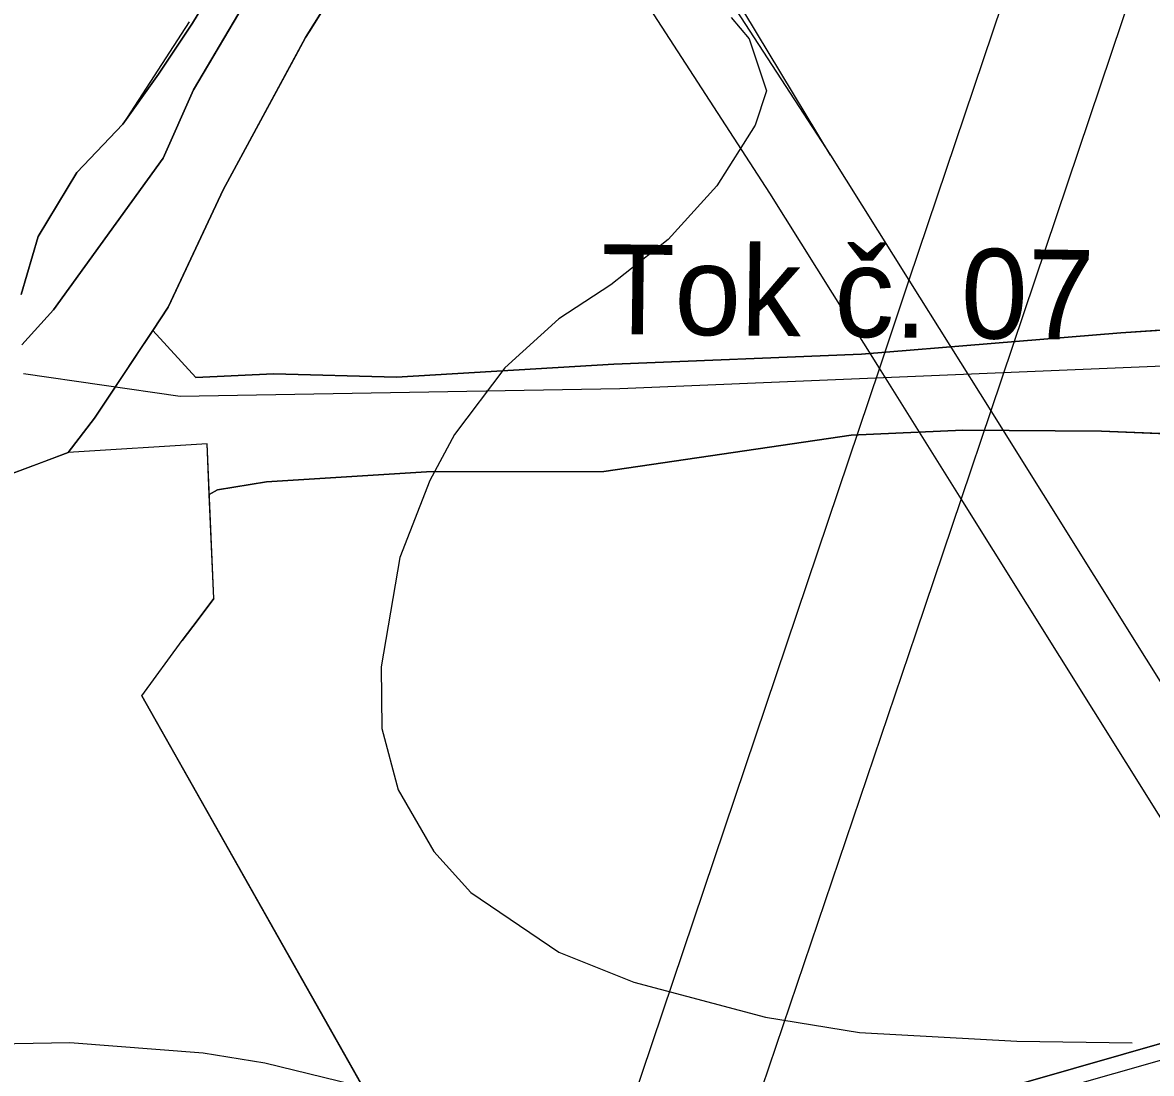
# Model space of a CAD drawing. Extents: x -662620 to -656370, y -1067090 to -1062990.
# Drawn here: x -658119.2 to -657930.4, y -1064925.6 to -1064749.9 of the extents above; entities that cross this region are included whole.
import ezdxf

# ---------------------------------------------------------------- set-up
doc = ezdxf.new("R2010")
doc.units = 0
for name, color, linetype in [('ELEK__VEDENÍ_VVN_-_NADZEMNÍ', 7, 'Continuous'), ('LOKÁLNÍ_BIOCENTRUM_-_NAVRŽENÝ', 7, 'Continuous'), ('OBVOD_PÚ', 7, 'Continuous'), ('ORNÁ_PŮDA_-_STÁVAJÍCÍ', 7, 'Continuous'), ('OSTATNÍ_PLOCHA_-_STÁVAJÍCÍ', 7, 'Continuous'), ('POPIS_-_VODNÍ_TOK', 7, 'Continuous'), ('SILNICE_II__TŘÍDY_A_III__TŘÍDY', 7, 'Continuous'), ('TRVALÝ_TRÁVNÍ_POROST_-_NAVRŽENÝ', 7, 'Continuous'), ('VODNÍ_PLOCHA_-_STÁVAJÍCÍ', 7, 'Continuous'), ('VODNÍ_TOK', 7, 'Continuous'), ('VRSTEVNICE_ZÁKLADNÍ', 7, 'Continuous')]:
    doc.layers.add(name, color=color, linetype=linetype)

msp = doc.modelspace()

# ---------------------------------------------------------------- linework, layer by layer
at = {"layer": 'ELEK__VEDENÍ_VVN_-_NADZEMNÍ'}
for points in [[(-657975.89, -1064807.66), (-657994.21, -1064778.39), (-658099.33, -1064616.33)], [(-658081.88, -1064621.65), (-657984.05, -1064772.02)], [(-657984.05, -1064772.02), (-658073.2, -1064624.29)], [(-657928.77, -1064667.77), (-657935.25, -1064686.98), (-657970.94, -1064792.97)], [(-657909.7, -1064673.51), (-657957.27, -1064814.83)], [(-657984.05, -1064772.02), (-657970.94, -1064792.97)], [(-657970.94, -1064792.97), (-657975.89, -1064807.66)], [(-657970.94, -1064792.97), (-657957.27, -1064814.83)], [(-657975.89, -1064807.66), (-658015.68, -1064925.81), (-658053.43, -1065038.07)], [(-657962.21, -1064829.52), (-657975.89, -1064807.66)], [(-657957.27, -1064814.83), (-657962.21, -1064829.52)], [(-657957.27, -1064814.83), (-657810.4, -1065049.61)], [(-657962.21, -1064829.52), (-657969.78, -1064852.01), (-658008.42, -1064966.06), (-658037.26, -1065051.34)], [(-657818.78, -1065058.67), (-657962.21, -1064829.52)]]:
    msp.add_lwpolyline(points, dxfattribs=at)
at = {"layer": 'LOKÁLNÍ_BIOCENTRUM_-_NAVRŽENÝ'}
msp.add_lwpolyline([(-658056.81, -1064728.32), (-658071.3, -1064751.41), (-658071.9, -1064752.37), (-658073.2, -1064754.78), (-658085.67, -1064777.85), (-658094.38, -1064796.39), (-658094.89, -1064797.48), (-658097.45, -1064801.35), (-658100.51, -1064805.97), (-658105.39, -1064813.36), (-658107.19, -1064816.04), (-658111.59, -1064821.8), (-658115.99, -1064823.43), (-658123.26, -1064826.12)], dxfattribs=at)
at = {"layer": 'OBVOD_PÚ'}
for points in [[(-658123.26, -1064826.12), (-658111.59, -1064821.8)], [(-658088.36, -1064820.32), (-658111.59, -1064821.8)], [(-658087.2, -1064846.23), (-658088.36, -1064820.32)], [(-658087.2, -1064846.23), (-658089.86, -1064849.74)], [(-658089.86, -1064849.74), (-658092.52, -1064853.24)], [(-658099.29, -1064862.48), (-658092.52, -1064853.24)], [(-658099.29, -1064862.48), (-658051.15, -1064947.55)]]:
    msp.add_lwpolyline(points, dxfattribs=at)
at = {"layer": 'ORNÁ_PŮDA_-_STÁVAJÍCÍ'}
for p, q in [((-658071.9, -1064752.37), (-658056.81, -1064728.32)), ((-658082.85, -1064736.9), (-658090.77, -1064749.97)), ((-658090.77, -1064749.97), (-658096.47, -1064758.5)), ((-658085.67, -1064777.85), (-658071.9, -1064752.37)), ((-658096.47, -1064758.5), (-658102.43, -1064766.89)), ((-658102.43, -1064766.89), (-658110.16, -1064774.95)), ((-658110.16, -1064774.95), (-658116.62, -1064785.63)), ((-658094.89, -1064797.48), (-658085.67, -1064777.85)), ((-658116.62, -1064785.63), (-658119.48, -1064795.33)), ((-658097.45, -1064801.35), (-658094.89, -1064797.48)), ((-657895.13, -1064799.02), (-657935.53, -1064801.78)), ((-658090.22, -1064809.26), (-658097.45, -1064801.35)), ((-657935.53, -1064801.78), (-657978.86, -1064805.34)), ((-657978.86, -1064805.34), (-658020.29, -1064807)), ((-658020.29, -1064807), (-658056.65, -1064809.16)), ((-658077.25, -1064808.64), (-658090.22, -1064809.26)), ((-658056.65, -1064809.16), (-658077.25, -1064808.64)), ((-657980.59, -1064818.88), (-657961.95, -1064818.03)), ((-657961.95, -1064818.03), (-657938.73, -1064818.23)), ((-658022, -1064824.94), (-657980.59, -1064818.88)), ((-657938.73, -1064818.23), (-657908.81, -1064819.43)), ((-658078.41, -1064826.69), (-658051.64, -1064825.03)), ((-658051.64, -1064825.03), (-658022, -1064824.94)), ((-658086.61, -1064828.04), (-658078.41, -1064826.69)), ((-658087.98, -1064828.78), (-658086.61, -1064828.04)), ((-658087.2, -1064846.23), (-658087.98, -1064828.78)), ((-658089.86, -1064849.74), (-658087.2, -1064846.23)), ((-658092.52, -1064853.24), (-658089.86, -1064849.74)), ((-658099.29, -1064862.48), (-658092.52, -1064853.24)), ((-658051.15, -1064947.55), (-658099.29, -1064862.48)), ((-657926.33, -1064919.93), (-657952.17, -1064927.34))]:
    msp.add_line(p, q, dxfattribs=at)
for points in [[(-657895.13, -1064799.02), (-657935.53, -1064801.78), (-657978.86, -1064805.34), (-658020.29, -1064807), (-658056.65, -1064809.16), (-658077.25, -1064808.64), (-658090.22, -1064809.26), (-658097.45, -1064801.35), (-658094.89, -1064797.48), (-658085.67, -1064777.85), (-658071.9, -1064752.37), (-658056.81, -1064728.32), (-658041.28, -1064703.5), (-658002.78, -1064639.23), (-657987.57, -1064616.38), (-657978.4, -1064599.02), (-657967.25, -1064578.95), (-657954.8, -1064554.12), (-657935.82, -1064520.28), (-657922.96, -1064505.93)], [(-658082.85, -1064736.9), (-658090.77, -1064749.97), (-658096.47, -1064758.5), (-658102.43, -1064766.89), (-658110.16, -1064774.95), (-658116.62, -1064785.63), (-658119.48, -1064795.33)], [(-657926.33, -1064919.93), (-657952.17, -1064927.34), (-657974.64, -1064934.02), (-657995.24, -1064940.46), (-658032.35, -1064951.16), (-658045.58, -1064955.15), (-658045.66, -1064954.89), (-658046.54, -1064952.2), (-658051.15, -1064947.55), (-658099.29, -1064862.48), (-658092.52, -1064853.24), (-658089.86, -1064849.74), (-658087.2, -1064846.23), (-658087.98, -1064828.78), (-658086.61, -1064828.04), (-658078.41, -1064826.69), (-658051.64, -1064825.03), (-658022, -1064824.94), (-657980.59, -1064818.88), (-657961.95, -1064818.03), (-657938.73, -1064818.23), (-657908.81, -1064819.43)]]:
    msp.add_lwpolyline(points, dxfattribs=at)
at = {"layer": 'OSTATNÍ_PLOCHA_-_STÁVAJÍCÍ'}
for p, q in [((-658090.77, -1064749.97), (-658082.85, -1064736.9)), ((-658090.77, -1064749.97), (-658082.85, -1064736.9)), ((-658077.98, -1064739.68), (-658090.6, -1064761.1)), ((-658077.98, -1064739.68), (-658090.6, -1064761.1)), ((-658096.47, -1064758.5), (-658090.77, -1064749.97)), ((-658096.47, -1064758.5), (-658090.77, -1064749.97)), ((-658102.43, -1064766.89), (-658096.47, -1064758.5)), ((-658102.43, -1064766.89), (-658096.47, -1064758.5)), ((-658090.6, -1064761.1), (-658095.7, -1064772.54)), ((-658090.6, -1064761.1), (-658095.7, -1064772.54)), ((-658110.16, -1064774.95), (-658102.43, -1064766.89)), ((-658110.16, -1064774.95), (-658102.43, -1064766.89)), ((-658095.7, -1064772.54), (-658114.02, -1064797.91)), ((-658095.7, -1064772.54), (-658114.02, -1064797.91)), ((-658116.62, -1064785.63), (-658110.16, -1064774.95)), ((-658116.62, -1064785.63), (-658110.16, -1064774.95)), ((-658119.48, -1064795.33), (-658116.62, -1064785.63)), ((-658119.48, -1064795.33), (-658116.62, -1064785.63)), ((-658114.02, -1064797.91), (-658119.36, -1064803.8)), ((-658114.02, -1064797.91), (-658119.36, -1064803.8)), ((-657935.53, -1064801.78), (-657895.13, -1064799.02)), ((-657935.53, -1064801.78), (-657895.13, -1064799.02)), ((-658105.39, -1064813.36), (-658097.45, -1064801.35)), ((-658105.39, -1064813.36), (-658097.45, -1064801.35)), ((-658097.45, -1064801.35), (-658090.22, -1064809.26)), ((-658097.45, -1064801.35), (-658090.22, -1064809.26)), ((-657978.86, -1064805.34), (-657935.53, -1064801.78)), ((-657978.86, -1064805.34), (-657935.53, -1064801.78)), ((-658020.29, -1064807), (-657978.86, -1064805.34)), ((-658020.29, -1064807), (-657978.86, -1064805.34)), ((-658056.65, -1064809.16), (-658020.29, -1064807)), ((-658056.65, -1064809.16), (-658020.29, -1064807)), ((-658090.22, -1064809.26), (-658077.25, -1064808.64)), ((-658090.22, -1064809.26), (-658077.25, -1064808.64)), ((-658077.25, -1064808.64), (-658056.65, -1064809.16)), ((-658077.25, -1064808.64), (-658056.65, -1064809.16)), ((-658107.19, -1064816.04), (-658105.39, -1064813.36)), ((-658107.19, -1064816.04), (-658105.39, -1064813.36)), ((-658111.59, -1064821.8), (-658107.19, -1064816.04)), ((-658111.59, -1064821.8), (-658107.19, -1064816.04)), ((-657961.95, -1064818.03), (-657980.59, -1064818.88)), ((-657961.95, -1064818.03), (-657980.59, -1064818.88)), ((-657938.73, -1064818.23), (-657961.95, -1064818.03)), ((-657938.73, -1064818.23), (-657961.95, -1064818.03)), ((-657980.59, -1064818.88), (-658022, -1064824.94)), ((-657980.59, -1064818.88), (-658022, -1064824.94)), ((-657908.81, -1064819.43), (-657938.73, -1064818.23)), ((-657908.81, -1064819.43), (-657938.73, -1064818.23)), ((-658088.36, -1064820.32), (-658111.59, -1064821.8)), ((-658088.36, -1064820.32), (-658111.59, -1064821.8)), ((-658087.98, -1064828.78), (-658088.36, -1064820.32)), ((-658087.98, -1064828.78), (-658088.36, -1064820.32)), ((-658051.64, -1064825.03), (-658078.41, -1064826.69)), ((-658051.64, -1064825.03), (-658078.41, -1064826.69)), ((-658022, -1064824.94), (-658051.64, -1064825.03)), ((-658022, -1064824.94), (-658051.64, -1064825.03)), ((-658078.41, -1064826.69), (-658086.61, -1064828.04)), ((-658078.41, -1064826.69), (-658086.61, -1064828.04)), ((-658086.61, -1064828.04), (-658087.98, -1064828.78)), ((-658086.61, -1064828.04), (-658087.98, -1064828.78)), ((-657952.17, -1064927.34), (-657926.33, -1064919.93)), ((-657952.17, -1064927.34), (-657926.33, -1064919.93))]:
    msp.add_line(p, q, dxfattribs=at)
for points in [[(-658119.48, -1064795.33), (-658116.62, -1064785.63), (-658110.16, -1064774.95), (-658102.43, -1064766.89), (-658096.47, -1064758.5), (-658090.77, -1064749.97), (-658082.85, -1064736.9)], [(-658119.48, -1064795.33), (-658116.62, -1064785.63), (-658110.16, -1064774.95), (-658102.43, -1064766.89), (-658096.47, -1064758.5), (-658090.77, -1064749.97), (-658082.85, -1064736.9)], [(-658077.98, -1064739.68), (-658090.6, -1064761.1), (-658095.7, -1064772.54), (-658114.02, -1064797.91), (-658119.36, -1064803.8)], [(-658077.98, -1064739.68), (-658090.6, -1064761.1), (-658095.7, -1064772.54), (-658114.02, -1064797.91), (-658119.36, -1064803.8)], [(-657908.81, -1064819.43), (-657938.73, -1064818.23), (-657961.95, -1064818.03), (-657980.59, -1064818.88), (-658022, -1064824.94), (-658051.64, -1064825.03), (-658078.41, -1064826.69), (-658086.61, -1064828.04), (-658087.98, -1064828.78), (-658088.36, -1064820.32), (-658111.59, -1064821.8), (-658107.19, -1064816.04), (-658105.39, -1064813.36), (-658097.45, -1064801.35), (-658090.22, -1064809.26), (-658077.25, -1064808.64), (-658056.65, -1064809.16), (-658020.29, -1064807), (-657978.86, -1064805.34), (-657935.53, -1064801.78), (-657895.13, -1064799.02)], [(-657908.81, -1064819.43), (-657938.73, -1064818.23), (-657961.95, -1064818.03), (-657980.59, -1064818.88), (-658022, -1064824.94), (-658051.64, -1064825.03), (-658078.41, -1064826.69), (-658086.61, -1064828.04), (-658087.98, -1064828.78), (-658088.36, -1064820.32), (-658111.59, -1064821.8), (-658107.19, -1064816.04), (-658105.39, -1064813.36), (-658097.45, -1064801.35), (-658090.22, -1064809.26), (-658077.25, -1064808.64), (-658056.65, -1064809.16), (-658020.29, -1064807), (-657978.86, -1064805.34), (-657935.53, -1064801.78), (-657895.13, -1064799.02)], [(-657952.17, -1064927.34), (-657926.33, -1064919.93)], [(-657952.17, -1064927.34), (-657926.33, -1064919.93)]]:
    msp.add_lwpolyline(points, dxfattribs=at)
at = {"layer": 'SILNICE_II__TŘÍDY_A_III__TŘÍDY'}
msp.add_lwpolyline([(-658705.89, -1064881.94), (-658680.34, -1064893.35), (-658621.86, -1064907.69), (-658544.24, -1064924.98), (-658495.69, -1064931.23), (-658441.99, -1064936.01), (-658429.11, -1064943), (-658420.28, -1064955.14), (-658393.98, -1065055.95), (-657825.17, -1064893.89), (-657764.65, -1064859.86)], dxfattribs=at)
at = {"layer": 'TRVALÝ_TRÁVNÍ_POROST_-_NAVRŽENÝ'}
msp.add_lwpolyline([(-658091.36, -1064749.77), (-658102.43, -1064766.89), (-658110.16, -1064774.95), (-658116.62, -1064785.63), (-658119.48, -1064795.33)], dxfattribs=at)
at = {"layer": 'VODNÍ_PLOCHA_-_STÁVAJÍCÍ'}
for p, q in [((-658056.81, -1064728.32), (-658071.9, -1064752.37)), ((-658090.6, -1064761.1), (-658077.98, -1064739.68)), ((-658071.9, -1064752.37), (-658085.67, -1064777.85)), ((-658095.7, -1064772.54), (-658090.6, -1064761.1)), ((-658114.02, -1064797.91), (-658095.7, -1064772.54)), ((-658085.67, -1064777.85), (-658094.89, -1064797.48)), ((-658119.36, -1064803.8), (-658114.02, -1064797.91)), ((-658094.89, -1064797.48), (-658105.39, -1064813.36)), ((-658105.39, -1064813.36), (-658107.19, -1064816.04)), ((-658107.19, -1064816.04), (-658111.59, -1064821.8)), ((-658111.59, -1064821.8), (-658115.99, -1064823.43)), ((-658115.99, -1064823.43), (-658123.26, -1064826.12))]:
    msp.add_line(p, q, dxfattribs=at)
for points in [[(-658056.81, -1064728.32), (-658071.9, -1064752.37), (-658085.67, -1064777.85), (-658094.89, -1064797.48), (-658105.39, -1064813.36), (-658107.19, -1064816.04), (-658111.59, -1064821.8), (-658115.99, -1064823.43), (-658123.26, -1064826.12)], [(-658119.36, -1064803.8), (-658114.02, -1064797.91), (-658095.7, -1064772.54), (-658090.6, -1064761.1), (-658077.98, -1064739.68)]]:
    msp.add_lwpolyline(points, dxfattribs=at)
at = {"layer": 'VODNÍ_TOK'}
msp.add_lwpolyline([(-658119.08, -1064808.55), (-658092.84, -1064812.35), (-658019.31, -1064811.07), (-657900.38, -1064806.1)], dxfattribs=at)
at = {"layer": 'VRSTEVNICE_ZÁKLADNÍ'}
for points in [[(-658000.66, -1064749), (-657997.65, -1064752.57), (-657994.8, -1064761.29), (-657996.65, -1064767.01), (-658003.08, -1064777.16), (-658011.23, -1064786.16), (-658020.81, -1064793.74), (-658029.53, -1064799.45), (-658038.53, -1064807.6), (-658046.97, -1064818.75), (-658051.11, -1064826.47), (-658056.11, -1064839.33), (-658059.26, -1064857.63), (-658059.11, -1064867.92), (-658056.4, -1064878.21), (-658050.4, -1064888.5), (-658044.25, -1064895.36), (-658029.53, -1064905.37), (-658016.95, -1064910.37), (-657994.94, -1064916.23), (-657979.22, -1064918.8), (-657952.92, -1064920.23), (-657933.62, -1064920.52)], [(-658000.66, -1064749), (-657997.65, -1064752.57), (-657994.8, -1064761.29), (-657996.65, -1064767.01), (-658003.08, -1064777.16), (-658011.23, -1064786.16), (-658020.81, -1064793.74), (-658029.53, -1064799.45), (-658038.53, -1064807.6), (-658046.97, -1064818.75), (-658051.11, -1064826.47), (-658056.11, -1064839.33), (-658059.26, -1064857.63), (-658059.11, -1064867.92), (-658056.4, -1064878.21), (-658050.4, -1064888.5), (-658044.25, -1064895.36), (-658029.53, -1064905.37), (-658016.95, -1064910.37), (-657994.94, -1064916.23), (-657979.22, -1064918.8), (-657952.92, -1064920.23), (-657933.62, -1064920.52)], [(-658022.18, -1064943.36), (-658049.54, -1064931.95), (-658061.55, -1064928.09), (-658078.7, -1064923.95), (-658088.99, -1064922.23), (-658111.29, -1064920.52), (-658126.72, -1064920.8), (-658138.16, -1064921.95), (-658171.03, -1064928.09), (-658189.61, -1064932.81), (-658223.92, -1064943.1), (-658233.92, -1064945.25), (-658238.21, -1064945.53), (-658242.5, -1064944.96), (-658251.01, -1064941.51)], [(-658022.18, -1064943.36), (-658049.54, -1064931.95), (-658061.55, -1064928.09), (-658078.7, -1064923.95), (-658088.99, -1064922.23), (-658111.29, -1064920.52), (-658126.72, -1064920.8), (-658138.16, -1064921.95), (-658171.03, -1064928.09), (-658189.61, -1064932.81), (-658223.92, -1064943.1), (-658233.92, -1064945.25), (-658238.21, -1064945.53), (-658242.5, -1064944.96), (-658251.01, -1064941.51)]]:
    msp.add_lwpolyline(points, dxfattribs=at)

# ---------------------------------------------------------------- texts
at = {"layer": 'POPIS_-_VODNÍ_TOK'}
msp.add_text('Tok č. 07', height=15, rotation=359.301, dxfattribs=at).set_placement((-658022.51, -1064801.93))

doc.saveas('drawing.dxf')
